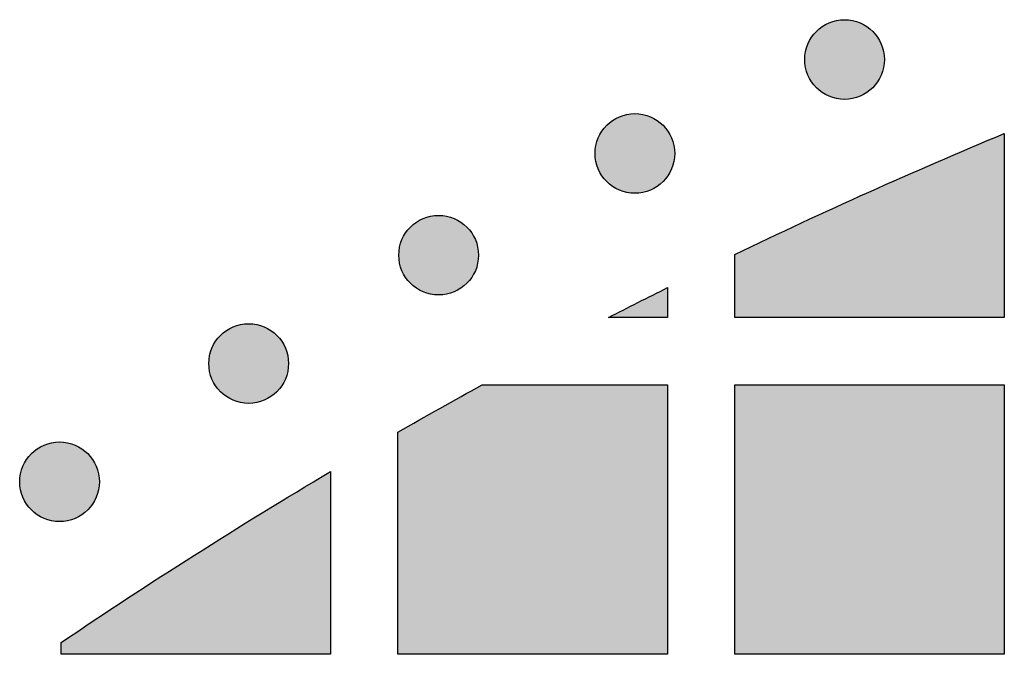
# Model space of a CAD drawing. Header units: millimetres. Extents: x -3873 to -97, y 912 to 4165.
# Tile 639 of 656: x -478 to -434, y 4115 to 4143. Entities that reach past the tile are written whole.
import ezdxf

# ---------------------------------------------------------------- set-up
doc = ezdxf.new("R2010")
doc.units = ezdxf.units.MM
doc.layers.add('pattern', color=7, linetype='Continuous', true_color=0x000000)

msp = doc.modelspace()

# ---------------------------------------------------------------- hatches: boundary and pattern name
at = {"layer": 'pattern'}
for points in [[(-440.096, 4142.925), (-440.125, 4142.953), (-440.154, 4142.98), (-440.184, 4143.007), (-440.214, 4143.033), (-440.246, 4143.059), (-440.278, 4143.084), (-440.312, 4143.109), (-440.346, 4143.133), (-440.381, 4143.156), (-440.416, 4143.179), (-440.453, 4143.201), (-440.49, 4143.222), (-440.528, 4143.243), (-440.567, 4143.262), (-440.606, 4143.281), (-440.646, 4143.299), (-440.687, 4143.316), (-440.728, 4143.332), (-440.77, 4143.347), (-440.813, 4143.361), (-440.856, 4143.375), (-440.899, 4143.387), (-440.943, 4143.398), (-440.987, 4143.407), (-441.032, 4143.416), (-441.077, 4143.424), (-441.122, 4143.43), (-441.168, 4143.436), (-441.213, 4143.44), (-441.259, 4143.443), (-441.305, 4143.444), (-441.351, 4143.445), (-441.397, 4143.444), (-441.443, 4143.443), (-441.489, 4143.44), (-441.534, 4143.436), (-441.58, 4143.43), (-441.625, 4143.424), (-441.67, 4143.416), (-441.715, 4143.407), (-441.759, 4143.398), (-441.803, 4143.387), (-441.846, 4143.375), (-441.889, 4143.361), (-441.932, 4143.347), (-441.974, 4143.332), (-442.015, 4143.316), (-442.056, 4143.299), (-442.096, 4143.281), (-442.135, 4143.262), (-442.174, 4143.243), (-442.212, 4143.222), (-442.249, 4143.201), (-442.286, 4143.179), (-442.322, 4143.156), (-442.356, 4143.133), (-442.391, 4143.109), (-442.424, 4143.084), (-442.456, 4143.059), (-442.488, 4143.033), (-442.519, 4143.007), (-442.549, 4142.98), (-442.578, 4142.953), (-442.606, 4142.925), (-442.633, 4142.897), (-442.66, 4142.868), (-442.687, 4142.838), (-442.713, 4142.808), (-442.739, 4142.776), (-442.764, 4142.744), (-442.789, 4142.71), (-442.813, 4142.676), (-442.836, 4142.641), (-442.859, 4142.605), (-442.881, 4142.569), (-442.902, 4142.532), (-442.923, 4142.494), (-442.943, 4142.455), (-442.961, 4142.416), (-442.979, 4142.375), (-442.996, 4142.335), (-443.013, 4142.293), (-443.028, 4142.251), (-443.042, 4142.209), (-443.055, 4142.166), (-443.067, 4142.123), (-443.078, 4142.079), (-443.088, 4142.034), (-443.096, 4141.99), (-443.104, 4141.945), (-443.111, 4141.899), (-443.116, 4141.854), (-443.12, 4141.808), (-443.123, 4141.763), (-443.125, 4141.717), (-443.125, 4141.671), (-443.125, 4141.625), (-443.123, 4141.579), (-443.12, 4141.533), (-443.116, 4141.488), (-443.111, 4141.442), (-443.104, 4141.397), (-443.096, 4141.352), (-443.088, 4141.307), (-443.078, 4141.263), (-443.067, 4141.219), (-443.055, 4141.176), (-443.042, 4141.133), (-443.028, 4141.09), (-443.013, 4141.048), (-442.996, 4141.007), (-442.979, 4140.966), (-442.961, 4140.926), (-442.943, 4140.887), (-442.923, 4140.848), (-442.902, 4140.81), (-442.881, 4140.773), (-442.859, 4140.736), (-442.836, 4140.7), (-442.813, 4140.665), (-442.789, 4140.631), (-442.764, 4140.598), (-442.739, 4140.566), (-442.713, 4140.534), (-442.687, 4140.503), (-442.66, 4140.473), (-442.633, 4140.444), (-442.606, 4140.416), (-442.578, 4140.389), (-442.549, 4140.361), (-442.519, 4140.335), (-442.488, 4140.308), (-442.456, 4140.283), (-442.424, 4140.257), (-442.391, 4140.233), (-442.356, 4140.209), (-442.322, 4140.185), (-442.286, 4140.163), (-442.249, 4140.141), (-442.212, 4140.119), (-442.174, 4140.099), (-442.135, 4140.079), (-442.096, 4140.06), (-442.056, 4140.042), (-442.015, 4140.025), (-441.974, 4140.009), (-441.932, 4139.994), (-441.889, 4139.98), (-441.846, 4139.967), (-441.803, 4139.955), (-441.759, 4139.944), (-441.715, 4139.934), (-441.67, 4139.925), (-441.625, 4139.918), (-441.58, 4139.911), (-441.534, 4139.906), (-441.489, 4139.902), (-441.443, 4139.899), (-441.397, 4139.897), (-441.351, 4139.896), (-441.305, 4139.897), (-441.259, 4139.899), (-441.213, 4139.902), (-441.168, 4139.906), (-441.122, 4139.911), (-441.077, 4139.918), (-441.032, 4139.925), (-440.987, 4139.934), (-440.943, 4139.944), (-440.899, 4139.955), (-440.856, 4139.967), (-440.813, 4139.98), (-440.77, 4139.994), (-440.728, 4140.009), (-440.687, 4140.025), (-440.646, 4140.042), (-440.606, 4140.06), (-440.567, 4140.079), (-440.528, 4140.099), (-440.49, 4140.119), (-440.453, 4140.141), (-440.416, 4140.163), (-440.381, 4140.185), (-440.346, 4140.209), (-440.312, 4140.233), (-440.278, 4140.257), (-440.246, 4140.283), (-440.214, 4140.308), (-440.184, 4140.335), (-440.154, 4140.361), (-440.125, 4140.389), (-440.096, 4140.416), (-440.069, 4140.444), (-440.042, 4140.473), (-440.015, 4140.503), (-439.989, 4140.534), (-439.963, 4140.566), (-439.938, 4140.598), (-439.913, 4140.631), (-439.889, 4140.665), (-439.866, 4140.7), (-439.843, 4140.736), (-439.821, 4140.773), (-439.8, 4140.81), (-439.779, 4140.848), (-439.759, 4140.887), (-439.741, 4140.926), (-439.723, 4140.966), (-439.706, 4141.007), (-439.69, 4141.048), (-439.674, 4141.09), (-439.66, 4141.133), (-439.647, 4141.176), (-439.635, 4141.219), (-439.624, 4141.263), (-439.614, 4141.307), (-439.606, 4141.352), (-439.598, 4141.397), (-439.592, 4141.442), (-439.586, 4141.488), (-439.582, 4141.533), (-439.579, 4141.579), (-439.577, 4141.625), (-439.577, 4141.671), (-439.577, 4141.717), (-439.579, 4141.763), (-439.582, 4141.808), (-439.586, 4141.854), (-439.592, 4141.899), (-439.598, 4141.945), (-439.606, 4141.99), (-439.614, 4142.034), (-439.624, 4142.079), (-439.635, 4142.123), (-439.647, 4142.166), (-439.66, 4142.209), (-439.674, 4142.251), (-439.69, 4142.293), (-439.706, 4142.335), (-439.723, 4142.375), (-439.741, 4142.416), (-439.759, 4142.455), (-439.779, 4142.494), (-439.8, 4142.532), (-439.821, 4142.569), (-439.843, 4142.605), (-439.866, 4142.641), (-439.889, 4142.676), (-439.913, 4142.71), (-439.938, 4142.744), (-439.963, 4142.776), (-439.989, 4142.808), (-440.015, 4142.838), (-440.042, 4142.868), (-440.069, 4142.897)], [(-449.436, 4138.742), (-449.464, 4138.769), (-449.493, 4138.797), (-449.523, 4138.823), (-449.553, 4138.85), (-449.585, 4138.875), (-449.618, 4138.901), (-449.651, 4138.925), (-449.685, 4138.949), (-449.72, 4138.973), (-449.756, 4138.995), (-449.792, 4139.017), (-449.829, 4139.039), (-449.867, 4139.059), (-449.906, 4139.079), (-449.945, 4139.098), (-449.986, 4139.116), (-450.026, 4139.133), (-450.068, 4139.149), (-450.11, 4139.164), (-450.152, 4139.178), (-450.195, 4139.191), (-450.239, 4139.203), (-450.282, 4139.214), (-450.327, 4139.224), (-450.371, 4139.233), (-450.416, 4139.24), (-450.462, 4139.247), (-450.507, 4139.252), (-450.553, 4139.256), (-450.598, 4139.259), (-450.644, 4139.261), (-450.69, 4139.262), (-450.736, 4139.261), (-450.782, 4139.259), (-450.828, 4139.256), (-450.874, 4139.252), (-450.919, 4139.247), (-450.964, 4139.24), (-451.009, 4139.233), (-451.054, 4139.224), (-451.098, 4139.214), (-451.142, 4139.203), (-451.186, 4139.191), (-451.228, 4139.178), (-451.271, 4139.164), (-451.313, 4139.149), (-451.354, 4139.133), (-451.395, 4139.116), (-451.435, 4139.098), (-451.475, 4139.079), (-451.513, 4139.059), (-451.551, 4139.039), (-451.589, 4139.017), (-451.625, 4138.995), (-451.661, 4138.973), (-451.696, 4138.949), (-451.73, 4138.925), (-451.763, 4138.901), (-451.795, 4138.875), (-451.827, 4138.85), (-451.858, 4138.823), (-451.888, 4138.797), (-451.917, 4138.769), (-451.945, 4138.742), (-451.972, 4138.714), (-452, 4138.685), (-452.026, 4138.655), (-452.053, 4138.624), (-452.078, 4138.593), (-452.104, 4138.56), (-452.128, 4138.527), (-452.152, 4138.493), (-452.176, 4138.458), (-452.198, 4138.422), (-452.22, 4138.386), (-452.242, 4138.348), (-452.262, 4138.31), (-452.282, 4138.272), (-452.301, 4138.232), (-452.319, 4138.192), (-452.336, 4138.151), (-452.352, 4138.11), (-452.367, 4138.068), (-452.381, 4138.026), (-452.394, 4137.983), (-452.406, 4137.939), (-452.417, 4137.895), (-452.427, 4137.851), (-452.436, 4137.806), (-452.443, 4137.761), (-452.45, 4137.716), (-452.455, 4137.671), (-452.459, 4137.625), (-452.462, 4137.579), (-452.464, 4137.533), (-452.465, 4137.487), (-452.464, 4137.441), (-452.462, 4137.396), (-452.459, 4137.35), (-452.455, 4137.304), (-452.45, 4137.259), (-452.443, 4137.213), (-452.436, 4137.168), (-452.427, 4137.124), (-452.417, 4137.079), (-452.406, 4137.036), (-452.394, 4136.992), (-452.381, 4136.949), (-452.367, 4136.907), (-452.352, 4136.865), (-452.336, 4136.823), (-452.319, 4136.783), (-452.301, 4136.743), (-452.282, 4136.703), (-452.262, 4136.664), (-452.242, 4136.626), (-452.22, 4136.589), (-452.198, 4136.553), (-452.176, 4136.517), (-452.152, 4136.482), (-452.128, 4136.448), (-452.104, 4136.415), (-452.078, 4136.382), (-452.053, 4136.351), (-452.026, 4136.32), (-452, 4136.29), (-451.972, 4136.261), (-451.945, 4136.233), (-451.917, 4136.205), (-451.888, 4136.178), (-451.858, 4136.151), (-451.827, 4136.125), (-451.795, 4136.099), (-451.763, 4136.074), (-451.73, 4136.049), (-451.696, 4136.025), (-451.661, 4136.002), (-451.625, 4135.979), (-451.589, 4135.957), (-451.551, 4135.936), (-451.513, 4135.915), (-451.475, 4135.896), (-451.435, 4135.877), (-451.395, 4135.859), (-451.354, 4135.842), (-451.313, 4135.826), (-451.271, 4135.811), (-451.228, 4135.797), (-451.186, 4135.784), (-451.142, 4135.771), (-451.098, 4135.761), (-451.054, 4135.751), (-451.009, 4135.742), (-450.964, 4135.734), (-450.919, 4135.728), (-450.874, 4135.723), (-450.828, 4135.718), (-450.782, 4135.715), (-450.736, 4135.714), (-450.69, 4135.713), (-450.644, 4135.714), (-450.598, 4135.715), (-450.553, 4135.718), (-450.507, 4135.723), (-450.462, 4135.728), (-450.416, 4135.734), (-450.371, 4135.742), (-450.327, 4135.751), (-450.282, 4135.761), (-450.239, 4135.771), (-450.195, 4135.784), (-450.152, 4135.797), (-450.11, 4135.811), (-450.068, 4135.826), (-450.026, 4135.842), (-449.986, 4135.859), (-449.945, 4135.877), (-449.906, 4135.896), (-449.867, 4135.915), (-449.829, 4135.936), (-449.792, 4135.957), (-449.756, 4135.979), (-449.72, 4136.002), (-449.685, 4136.025), (-449.651, 4136.049), (-449.618, 4136.074), (-449.585, 4136.099), (-449.553, 4136.125), (-449.523, 4136.151), (-449.493, 4136.178), (-449.464, 4136.205), (-449.436, 4136.233), (-449.408, 4136.261), (-449.381, 4136.29), (-449.354, 4136.32), (-449.328, 4136.351), (-449.302, 4136.382), (-449.277, 4136.415), (-449.252, 4136.448), (-449.228, 4136.482), (-449.205, 4136.517), (-449.182, 4136.553), (-449.16, 4136.589), (-449.139, 4136.626), (-449.118, 4136.664), (-449.099, 4136.703), (-449.08, 4136.743), (-449.062, 4136.783), (-449.045, 4136.823), (-449.029, 4136.865), (-449.014, 4136.907), (-449, 4136.949), (-448.986, 4136.992), (-448.974, 4137.036), (-448.963, 4137.079), (-448.954, 4137.124), (-448.945, 4137.168), (-448.937, 4137.213), (-448.931, 4137.259), (-448.925, 4137.304), (-448.921, 4137.35), (-448.918, 4137.396), (-448.917, 4137.441), (-448.916, 4137.487), (-448.917, 4137.533), (-448.918, 4137.579), (-448.921, 4137.625), (-448.925, 4137.671), (-448.931, 4137.716), (-448.937, 4137.761), (-448.945, 4137.806), (-448.954, 4137.851), (-448.963, 4137.895), (-448.974, 4137.939), (-448.986, 4137.983), (-449, 4138.026), (-449.014, 4138.068), (-449.029, 4138.11), (-449.045, 4138.151), (-449.062, 4138.192), (-449.08, 4138.232), (-449.099, 4138.272), (-449.118, 4138.31), (-449.139, 4138.348), (-449.16, 4138.386), (-449.182, 4138.422), (-449.205, 4138.458), (-449.228, 4138.493), (-449.252, 4138.527), (-449.277, 4138.56), (-449.302, 4138.593), (-449.328, 4138.624), (-449.354, 4138.655), (-449.381, 4138.685), (-449.408, 4138.714)], [(-434.238, 4138.375), (-434.238, 4130.177), (-446.238, 4130.177), (-446.238, 4132.984), (-440.276, 4135.762)], [(-458.174, 4134.21), (-458.202, 4134.238), (-458.231, 4134.265), (-458.261, 4134.292), (-458.291, 4134.318), (-458.323, 4134.344), (-458.355, 4134.369), (-458.389, 4134.393), (-458.423, 4134.418), (-458.458, 4134.441), (-458.493, 4134.464), (-458.53, 4134.486), (-458.567, 4134.507), (-458.605, 4134.527), (-458.644, 4134.547), (-458.683, 4134.566), (-458.723, 4134.584), (-458.764, 4134.601), (-458.806, 4134.617), (-458.848, 4134.632), (-458.89, 4134.646), (-458.933, 4134.659), (-458.976, 4134.671), (-459.02, 4134.682), (-459.065, 4134.692), (-459.109, 4134.701), (-459.154, 4134.709), (-459.199, 4134.715), (-459.245, 4134.72), (-459.291, 4134.725), (-459.336, 4134.727), (-459.382, 4134.729), (-459.428, 4134.73), (-459.474, 4134.729), (-459.52, 4134.727), (-459.566, 4134.725), (-459.611, 4134.72), (-459.657, 4134.715), (-459.702, 4134.709), (-459.747, 4134.701), (-459.792, 4134.692), (-459.836, 4134.682), (-459.88, 4134.671), (-459.923, 4134.659), (-459.966, 4134.646), (-460.009, 4134.632), (-460.051, 4134.617), (-460.092, 4134.601), (-460.133, 4134.584), (-460.173, 4134.566), (-460.212, 4134.547), (-460.251, 4134.527), (-460.289, 4134.507), (-460.326, 4134.486), (-460.363, 4134.464), (-460.399, 4134.441), (-460.434, 4134.418), (-460.468, 4134.393), (-460.501, 4134.369), (-460.533, 4134.344), (-460.565, 4134.318), (-460.596, 4134.292), (-460.626, 4134.265), (-460.655, 4134.238), (-460.683, 4134.21), (-460.71, 4134.182), (-460.738, 4134.153), (-460.764, 4134.123), (-460.79, 4134.092), (-460.816, 4134.061), (-460.841, 4134.028), (-460.866, 4133.995), (-460.89, 4133.961), (-460.914, 4133.926), (-460.936, 4133.89), (-460.958, 4133.854), (-460.98, 4133.817), (-461, 4133.779), (-461.02, 4133.74), (-461.039, 4133.7), (-461.057, 4133.66), (-461.074, 4133.62), (-461.09, 4133.578), (-461.105, 4133.536), (-461.119, 4133.494), (-461.132, 4133.451), (-461.144, 4133.407), (-461.155, 4133.363), (-461.165, 4133.319), (-461.174, 4133.274), (-461.181, 4133.23), (-461.188, 4133.184), (-461.193, 4133.139), (-461.197, 4133.093), (-461.2, 4133.047), (-461.202, 4133.001), (-461.202, 4132.956), (-461.202, 4132.91), (-461.2, 4132.864), (-461.197, 4132.818), (-461.193, 4132.772), (-461.188, 4132.727), (-461.181, 4132.682), (-461.174, 4132.637), (-461.165, 4132.592), (-461.155, 4132.548), (-461.144, 4132.504), (-461.132, 4132.46), (-461.119, 4132.417), (-461.105, 4132.375), (-461.09, 4132.333), (-461.074, 4132.292), (-461.057, 4132.251), (-461.039, 4132.211), (-461.02, 4132.171), (-461, 4132.133), (-460.98, 4132.095), (-460.958, 4132.057), (-460.936, 4132.021), (-460.914, 4131.985), (-460.89, 4131.95), (-460.866, 4131.916), (-460.841, 4131.883), (-460.816, 4131.85), (-460.79, 4131.819), (-460.764, 4131.788), (-460.738, 4131.758), (-460.71, 4131.729), (-460.683, 4131.701), (-460.655, 4131.673), (-460.626, 4131.646), (-460.596, 4131.62), (-460.565, 4131.593), (-460.533, 4131.568), (-460.501, 4131.542), (-460.468, 4131.518), (-460.434, 4131.494), (-460.399, 4131.47), (-460.363, 4131.447), (-460.326, 4131.425), (-460.289, 4131.404), (-460.251, 4131.384), (-460.212, 4131.364), (-460.173, 4131.345), (-460.133, 4131.327), (-460.092, 4131.31), (-460.051, 4131.294), (-460.009, 4131.279), (-459.966, 4131.265), (-459.923, 4131.252), (-459.88, 4131.24), (-459.836, 4131.229), (-459.792, 4131.219), (-459.747, 4131.21), (-459.702, 4131.203), (-459.657, 4131.196), (-459.611, 4131.191), (-459.566, 4131.187), (-459.52, 4131.184), (-459.474, 4131.182), (-459.428, 4131.181), (-459.382, 4131.182), (-459.336, 4131.184), (-459.291, 4131.187), (-459.245, 4131.191), (-459.199, 4131.196), (-459.154, 4131.203), (-459.109, 4131.21), (-459.065, 4131.219), (-459.02, 4131.229), (-458.976, 4131.24), (-458.933, 4131.252), (-458.89, 4131.265), (-458.848, 4131.279), (-458.806, 4131.294), (-458.764, 4131.31), (-458.723, 4131.327), (-458.683, 4131.345), (-458.644, 4131.364), (-458.605, 4131.384), (-458.567, 4131.404), (-458.53, 4131.425), (-458.493, 4131.447), (-458.458, 4131.47), (-458.423, 4131.494), (-458.389, 4131.518), (-458.355, 4131.542), (-458.323, 4131.568), (-458.291, 4131.593), (-458.261, 4131.62), (-458.231, 4131.646), (-458.202, 4131.673), (-458.174, 4131.701), (-458.146, 4131.729), (-458.119, 4131.758), (-458.092, 4131.788), (-458.066, 4131.819), (-458.04, 4131.85), (-458.015, 4131.883), (-457.99, 4131.916), (-457.966, 4131.95), (-457.943, 4131.985), (-457.92, 4132.021), (-457.898, 4132.057), (-457.877, 4132.095), (-457.856, 4132.133), (-457.837, 4132.171), (-457.818, 4132.211), (-457.8, 4132.251), (-457.783, 4132.292), (-457.767, 4132.333), (-457.752, 4132.375), (-457.737, 4132.417), (-457.724, 4132.46), (-457.712, 4132.504), (-457.701, 4132.548), (-457.692, 4132.592), (-457.683, 4132.637), (-457.675, 4132.682), (-457.669, 4132.727), (-457.663, 4132.772), (-457.659, 4132.818), (-457.656, 4132.864), (-457.654, 4132.91), (-457.654, 4132.956), (-457.654, 4133.001), (-457.656, 4133.047), (-457.659, 4133.093), (-457.663, 4133.139), (-457.669, 4133.184), (-457.675, 4133.23), (-457.683, 4133.274), (-457.692, 4133.319), (-457.701, 4133.363), (-457.712, 4133.407), (-457.724, 4133.451), (-457.737, 4133.494), (-457.752, 4133.536), (-457.767, 4133.578), (-457.783, 4133.62), (-457.8, 4133.66), (-457.818, 4133.7), (-457.837, 4133.74), (-457.856, 4133.779), (-457.877, 4133.817), (-457.898, 4133.854), (-457.92, 4133.89), (-457.943, 4133.926), (-457.966, 4133.961), (-457.99, 4133.995), (-458.015, 4134.028), (-458.04, 4134.061), (-458.066, 4134.092), (-458.092, 4134.123), (-458.119, 4134.153), (-458.146, 4134.182)], [(-449.238, 4131.509), (-449.238, 4130.177), (-451.861, 4130.177)], [(-466.633, 4129.383), (-466.661, 4129.411), (-466.69, 4129.438), (-466.72, 4129.464), (-466.75, 4129.491), (-466.782, 4129.516), (-466.814, 4129.542), (-466.848, 4129.566), (-466.882, 4129.59), (-466.917, 4129.614), (-466.953, 4129.637), (-466.989, 4129.659), (-467.026, 4129.68), (-467.064, 4129.7), (-467.103, 4129.72), (-467.142, 4129.739), (-467.183, 4129.757), (-467.223, 4129.774), (-467.265, 4129.79), (-467.307, 4129.805), (-467.349, 4129.819), (-467.392, 4129.832), (-467.435, 4129.844), (-467.479, 4129.855), (-467.524, 4129.865), (-467.568, 4129.874), (-467.613, 4129.881), (-467.659, 4129.888), (-467.704, 4129.893), (-467.75, 4129.897), (-467.795, 4129.9), (-467.841, 4129.902), (-467.887, 4129.903), (-467.933, 4129.902), (-467.979, 4129.9), (-468.025, 4129.897), (-468.07, 4129.893), (-468.116, 4129.888), (-468.161, 4129.881), (-468.206, 4129.874), (-468.251, 4129.865), (-468.295, 4129.855), (-468.339, 4129.844), (-468.382, 4129.832), (-468.425, 4129.819), (-468.468, 4129.805), (-468.51, 4129.79), (-468.551, 4129.774), (-468.592, 4129.757), (-468.632, 4129.739), (-468.671, 4129.72), (-468.71, 4129.7), (-468.748, 4129.68), (-468.785, 4129.659), (-468.822, 4129.637), (-468.858, 4129.614), (-468.893, 4129.59), (-468.927, 4129.566), (-468.96, 4129.542), (-468.992, 4129.516), (-469.024, 4129.491), (-469.055, 4129.464), (-469.085, 4129.438), (-469.114, 4129.411), (-469.142, 4129.383), (-469.169, 4129.355), (-469.197, 4129.326), (-469.223, 4129.296), (-469.25, 4129.265), (-469.275, 4129.234), (-469.301, 4129.201), (-469.325, 4129.168), (-469.349, 4129.134), (-469.373, 4129.099), (-469.395, 4129.063), (-469.417, 4129.027), (-469.439, 4128.989), (-469.459, 4128.951), (-469.479, 4128.913), (-469.498, 4128.873), (-469.516, 4128.833), (-469.533, 4128.792), (-469.549, 4128.751), (-469.564, 4128.709), (-469.578, 4128.667), (-469.591, 4128.624), (-469.603, 4128.58), (-469.614, 4128.536), (-469.624, 4128.492), (-469.633, 4128.447), (-469.64, 4128.402), (-469.647, 4128.357), (-469.652, 4128.312), (-469.656, 4128.266), (-469.659, 4128.22), (-469.661, 4128.174), (-469.662, 4128.128), (-469.661, 4128.083), (-469.659, 4128.037), (-469.656, 4127.991), (-469.652, 4127.945), (-469.647, 4127.9), (-469.64, 4127.854), (-469.633, 4127.81), (-469.624, 4127.765), (-469.614, 4127.721), (-469.603, 4127.677), (-469.591, 4127.633), (-469.578, 4127.59), (-469.564, 4127.548), (-469.549, 4127.506), (-469.533, 4127.464), (-469.516, 4127.424), (-469.498, 4127.384), (-469.479, 4127.344), (-469.459, 4127.305), (-469.439, 4127.267), (-469.417, 4127.23), (-469.395, 4127.194), (-469.373, 4127.158), (-469.349, 4127.123), (-469.325, 4127.089), (-469.301, 4127.056), (-469.275, 4127.023), (-469.25, 4126.992), (-469.223, 4126.961), (-469.197, 4126.931), (-469.169, 4126.902), (-469.142, 4126.874), (-469.114, 4126.846), (-469.085, 4126.819), (-469.055, 4126.792), (-469.024, 4126.766), (-468.992, 4126.74), (-468.96, 4126.715), (-468.927, 4126.691), (-468.893, 4126.666), (-468.858, 4126.643), (-468.822, 4126.62), (-468.785, 4126.598), (-468.748, 4126.577), (-468.71, 4126.557), (-468.671, 4126.537), (-468.632, 4126.518), (-468.592, 4126.5), (-468.551, 4126.483), (-468.51, 4126.467), (-468.468, 4126.452), (-468.425, 4126.438), (-468.382, 4126.425), (-468.339, 4126.413), (-468.295, 4126.402), (-468.251, 4126.392), (-468.206, 4126.383), (-468.161, 4126.375), (-468.116, 4126.369), (-468.07, 4126.364), (-468.025, 4126.359), (-467.979, 4126.357), (-467.933, 4126.355), (-467.887, 4126.354), (-467.841, 4126.355), (-467.795, 4126.357), (-467.75, 4126.359), (-467.704, 4126.364), (-467.659, 4126.369), (-467.613, 4126.375), (-467.568, 4126.383), (-467.524, 4126.392), (-467.479, 4126.402), (-467.435, 4126.413), (-467.392, 4126.425), (-467.349, 4126.438), (-467.307, 4126.452), (-467.265, 4126.467), (-467.223, 4126.483), (-467.183, 4126.5), (-467.142, 4126.518), (-467.103, 4126.537), (-467.064, 4126.557), (-467.026, 4126.577), (-466.989, 4126.598), (-466.953, 4126.62), (-466.917, 4126.643), (-466.882, 4126.666), (-466.848, 4126.691), (-466.814, 4126.715), (-466.782, 4126.74), (-466.75, 4126.766), (-466.72, 4126.792), (-466.69, 4126.819), (-466.661, 4126.846), (-466.633, 4126.874), (-466.605, 4126.902), (-466.578, 4126.931), (-466.551, 4126.961), (-466.525, 4126.992), (-466.499, 4127.023), (-466.474, 4127.056), (-466.449, 4127.089), (-466.425, 4127.123), (-466.402, 4127.158), (-466.379, 4127.194), (-466.357, 4127.23), (-466.336, 4127.267), (-466.315, 4127.305), (-466.296, 4127.344), (-466.277, 4127.384), (-466.259, 4127.424), (-466.242, 4127.464), (-466.226, 4127.506), (-466.211, 4127.548), (-466.197, 4127.59), (-466.183, 4127.633), (-466.171, 4127.677), (-466.16, 4127.721), (-466.151, 4127.765), (-466.142, 4127.81), (-466.134, 4127.854), (-466.128, 4127.9), (-466.122, 4127.945), (-466.118, 4127.991), (-466.115, 4128.037), (-466.114, 4128.083), (-466.113, 4128.128), (-466.114, 4128.174), (-466.115, 4128.22), (-466.118, 4128.266), (-466.122, 4128.312), (-466.128, 4128.357), (-466.134, 4128.402), (-466.142, 4128.447), (-466.151, 4128.492), (-466.16, 4128.536), (-466.171, 4128.58), (-466.183, 4128.624), (-466.197, 4128.667), (-466.211, 4128.709), (-466.226, 4128.751), (-466.242, 4128.792), (-466.259, 4128.833), (-466.277, 4128.873), (-466.296, 4128.913), (-466.315, 4128.951), (-466.336, 4128.989), (-466.357, 4129.027), (-466.379, 4129.063), (-466.402, 4129.099), (-466.425, 4129.134), (-466.449, 4129.168), (-466.474, 4129.201), (-466.499, 4129.234), (-466.525, 4129.265), (-466.551, 4129.296), (-466.578, 4129.326), (-466.605, 4129.355)], [(-457.49, 4127.177), (-449.238, 4127.177), (-449.238, 4115.177), (-461.238, 4115.177), (-461.238, 4125.069)], [(-434.238, 4127.177), (-434.238, 4115.177), (-446.238, 4115.177), (-446.238, 4127.177)], [(-475.055, 4124.116), (-475.083, 4124.144), (-475.112, 4124.171), (-475.142, 4124.198), (-475.172, 4124.224), (-475.204, 4124.25), (-475.237, 4124.275), (-475.27, 4124.3), (-475.304, 4124.324), (-475.339, 4124.347), (-475.375, 4124.37), (-475.411, 4124.392), (-475.448, 4124.413), (-475.486, 4124.434), (-475.525, 4124.453), (-475.564, 4124.472), (-475.605, 4124.49), (-475.645, 4124.507), (-475.687, 4124.523), (-475.729, 4124.538), (-475.771, 4124.552), (-475.814, 4124.565), (-475.858, 4124.577), (-475.901, 4124.588), (-475.946, 4124.598), (-475.99, 4124.607), (-476.035, 4124.615), (-476.081, 4124.621), (-476.126, 4124.626), (-476.172, 4124.631), (-476.217, 4124.634), (-476.263, 4124.635), (-476.309, 4124.636), (-476.355, 4124.635), (-476.401, 4124.634), (-476.447, 4124.631), (-476.493, 4124.626), (-476.538, 4124.621), (-476.583, 4124.615), (-476.628, 4124.607), (-476.673, 4124.598), (-476.717, 4124.588), (-476.761, 4124.577), (-476.805, 4124.565), (-476.847, 4124.552), (-476.89, 4124.538), (-476.932, 4124.523), (-476.973, 4124.507), (-477.014, 4124.49), (-477.054, 4124.472), (-477.094, 4124.453), (-477.132, 4124.434), (-477.17, 4124.413), (-477.208, 4124.392), (-477.244, 4124.37), (-477.28, 4124.347), (-477.315, 4124.324), (-477.349, 4124.3), (-477.382, 4124.275), (-477.414, 4124.25), (-477.446, 4124.224), (-477.477, 4124.198), (-477.507, 4124.171), (-477.536, 4124.144), (-477.564, 4124.116), (-477.591, 4124.088), (-477.619, 4124.059), (-477.645, 4124.029), (-477.672, 4123.998), (-477.697, 4123.967), (-477.723, 4123.934), (-477.747, 4123.901), (-477.771, 4123.867), (-477.795, 4123.832), (-477.817, 4123.796), (-477.839, 4123.76), (-477.861, 4123.723), (-477.881, 4123.685), (-477.901, 4123.646), (-477.92, 4123.606), (-477.938, 4123.566), (-477.955, 4123.526), (-477.971, 4123.484), (-477.986, 4123.442), (-478, 4123.4), (-478.013, 4123.357), (-478.025, 4123.313), (-478.036, 4123.27), (-478.046, 4123.225), (-478.055, 4123.181), (-478.062, 4123.136), (-478.069, 4123.09), (-478.074, 4123.045), (-478.078, 4122.999), (-478.081, 4122.953), (-478.083, 4122.908), (-478.084, 4122.862), (-478.083, 4122.816), (-478.081, 4122.77), (-478.078, 4122.724), (-478.074, 4122.678), (-478.069, 4122.633), (-478.062, 4122.588), (-478.055, 4122.543), (-478.046, 4122.498), (-478.036, 4122.454), (-478.025, 4122.41), (-478.013, 4122.366), (-478, 4122.323), (-477.986, 4122.281), (-477.971, 4122.239), (-477.955, 4122.198), (-477.938, 4122.157), (-477.92, 4122.117), (-477.901, 4122.077), (-477.881, 4122.039), (-477.861, 4122.001), (-477.839, 4121.963), (-477.817, 4121.927), (-477.795, 4121.891), (-477.771, 4121.856), (-477.747, 4121.822), (-477.723, 4121.789), (-477.697, 4121.756), (-477.672, 4121.725), (-477.645, 4121.694), (-477.619, 4121.664), (-477.591, 4121.635), (-477.564, 4121.607), (-477.536, 4121.579), (-477.507, 4121.552), (-477.477, 4121.526), (-477.446, 4121.499), (-477.414, 4121.474), (-477.382, 4121.448), (-477.349, 4121.424), (-477.315, 4121.4), (-477.28, 4121.376), (-477.244, 4121.354), (-477.208, 4121.332), (-477.17, 4121.31), (-477.132, 4121.29), (-477.094, 4121.27), (-477.054, 4121.251), (-477.014, 4121.233), (-476.973, 4121.216), (-476.932, 4121.2), (-476.89, 4121.185), (-476.847, 4121.171), (-476.805, 4121.158), (-476.761, 4121.146), (-476.717, 4121.135), (-476.673, 4121.125), (-476.628, 4121.116), (-476.583, 4121.109), (-476.538, 4121.102), (-476.493, 4121.097), (-476.447, 4121.093), (-476.401, 4121.09), (-476.355, 4121.088), (-476.309, 4121.087), (-476.263, 4121.088), (-476.217, 4121.09), (-476.172, 4121.093), (-476.126, 4121.097), (-476.081, 4121.102), (-476.035, 4121.109), (-475.99, 4121.116), (-475.946, 4121.125), (-475.901, 4121.135), (-475.858, 4121.146), (-475.814, 4121.158), (-475.771, 4121.171), (-475.729, 4121.185), (-475.687, 4121.2), (-475.645, 4121.216), (-475.605, 4121.233), (-475.564, 4121.251), (-475.525, 4121.27), (-475.486, 4121.29), (-475.448, 4121.31), (-475.411, 4121.332), (-475.375, 4121.354), (-475.339, 4121.376), (-475.304, 4121.4), (-475.27, 4121.424), (-475.237, 4121.448), (-475.204, 4121.474), (-475.172, 4121.499), (-475.142, 4121.526), (-475.112, 4121.552), (-475.083, 4121.579), (-475.055, 4121.607), (-475.027, 4121.635), (-475, 4121.664), (-474.973, 4121.694), (-474.947, 4121.725), (-474.921, 4121.756), (-474.896, 4121.789), (-474.871, 4121.822), (-474.847, 4121.856), (-474.824, 4121.891), (-474.801, 4121.927), (-474.779, 4121.963), (-474.758, 4122.001), (-474.737, 4122.039), (-474.718, 4122.077), (-474.699, 4122.117), (-474.681, 4122.157), (-474.664, 4122.198), (-474.648, 4122.239), (-474.633, 4122.281), (-474.619, 4122.323), (-474.605, 4122.366), (-474.593, 4122.41), (-474.582, 4122.454), (-474.573, 4122.498), (-474.564, 4122.543), (-474.556, 4122.588), (-474.55, 4122.633), (-474.544, 4122.678), (-474.54, 4122.724), (-474.537, 4122.77), (-474.536, 4122.816), (-474.535, 4122.862), (-474.536, 4122.908), (-474.537, 4122.953), (-474.54, 4122.999), (-474.544, 4123.045), (-474.55, 4123.09), (-474.556, 4123.136), (-474.564, 4123.181), (-474.573, 4123.225), (-474.582, 4123.27), (-474.593, 4123.313), (-474.605, 4123.357), (-474.619, 4123.4), (-474.633, 4123.442), (-474.648, 4123.484), (-474.664, 4123.526), (-474.681, 4123.566), (-474.699, 4123.606), (-474.718, 4123.646), (-474.737, 4123.685), (-474.758, 4123.723), (-474.779, 4123.76), (-474.801, 4123.796), (-474.824, 4123.832), (-474.847, 4123.867), (-474.871, 4123.901), (-474.896, 4123.934), (-474.921, 4123.967), (-474.947, 4123.998), (-474.973, 4124.029), (-475, 4124.059), (-475.027, 4124.088)], [(-464.239, 4123.318), (-464.239, 4115.177), (-476.238, 4115.177), (-476.238, 4115.701), (-470.295, 4119.599)]]:
    msp.add_hatch(color=256, dxfattribs=at).paths.add_polyline_path(points, flags=0)

# ---------------------------------------------------------------- linework, layer by layer
for points in [[(-434.238, 4138.375), (-434.238, 4130.177), (-446.238, 4130.177), (-446.238, 4132.984)], [(-449.238, 4131.509), (-449.238, 4130.177), (-451.861, 4130.177)], [(-457.49, 4127.177), (-449.238, 4127.177), (-449.238, 4115.177), (-461.238, 4115.177), (-461.238, 4125.069)], [(-464.239, 4123.318), (-464.239, 4115.177), (-476.238, 4115.177), (-476.238, 4115.701)]]:
    msp.add_lwpolyline(points, dxfattribs=at)
msp.add_lwpolyline([(-434.238, 4127.177), (-434.238, 4115.177), (-446.238, 4115.177), (-446.238, 4127.177)], close=True, dxfattribs=at)
for centre in [(-441.351, 4141.671), (-450.69, 4137.487), (-459.428, 4132.956), (-467.887, 4128.128), (-476.309, 4122.862)]:
    msp.add_circle(centre, 1.774, dxfattribs=at)
at = {"layer": 'pattern', "extrusion": (0, 0, -1)}
for start, end in [(64.22412, 67.39024), (62.71173, 63.41959), (60.14184, 61.17671), (55.88506, 59.30578)]:
    msp.add_arc((342.704, 3918.584), 238.09, start, end, dxfattribs=at)

doc.saveas('drawing.dxf')
